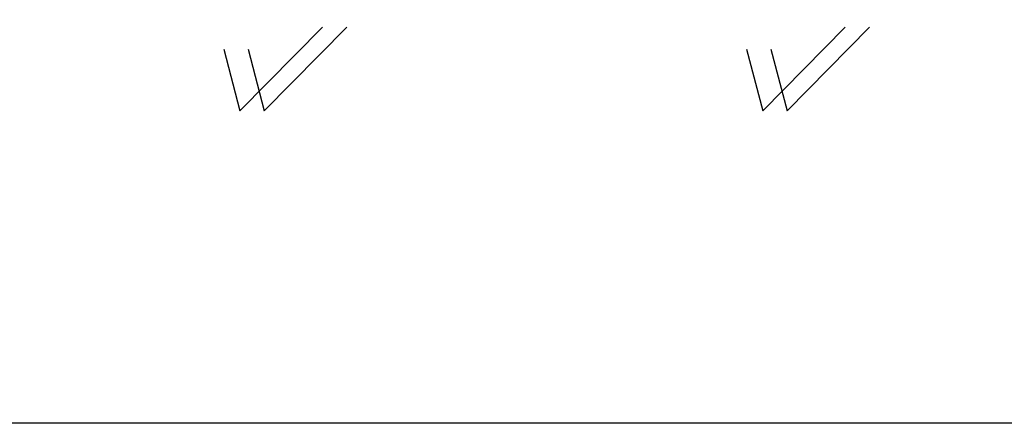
# Model space of a CAD drawing. Header units: millimetres. Extents: x -33345 to 4712671, y -3392 to 121473.
# Tile 317 of 656: x 1750575 to 1865194, y -3392 to 43634. Entities that reach past the tile are written whole.
import ezdxf

# ---------------------------------------------------------------- set-up
doc = ezdxf.new("R2010")
doc.units = ezdxf.units.MM

msp = doc.modelspace()

# ---------------------------------------------------------------- linework, layer by layer
at = {"color": 3, "lineweight": 30, "ltscale": 100}
msp.add_lwpolyline([(-33344.658, 121472.664), (4712671.379, 121472.664), (4712671.379, -3391.647), (-33344.658, -3391.647)], close=True, dxfattribs=at)
at = {"color": 5, "lineweight": 30}
for points in [[(1774332.82, 40214.208), (1776214.768, 33025.798), (1785826.167, 42767.101)], [(1777155.751, 40214.208), (1779037.699, 33025.798), (1788649.097, 42767.101)], [(1835194.141, 40214.208), (1837076.089, 33025.798), (1846687.488, 42767.101)], [(1838017.072, 40214.208), (1839899.02, 33025.798), (1849510.419, 42767.101)]]:
    msp.add_lwpolyline(points, dxfattribs=at)

doc.saveas('drawing.dxf')
